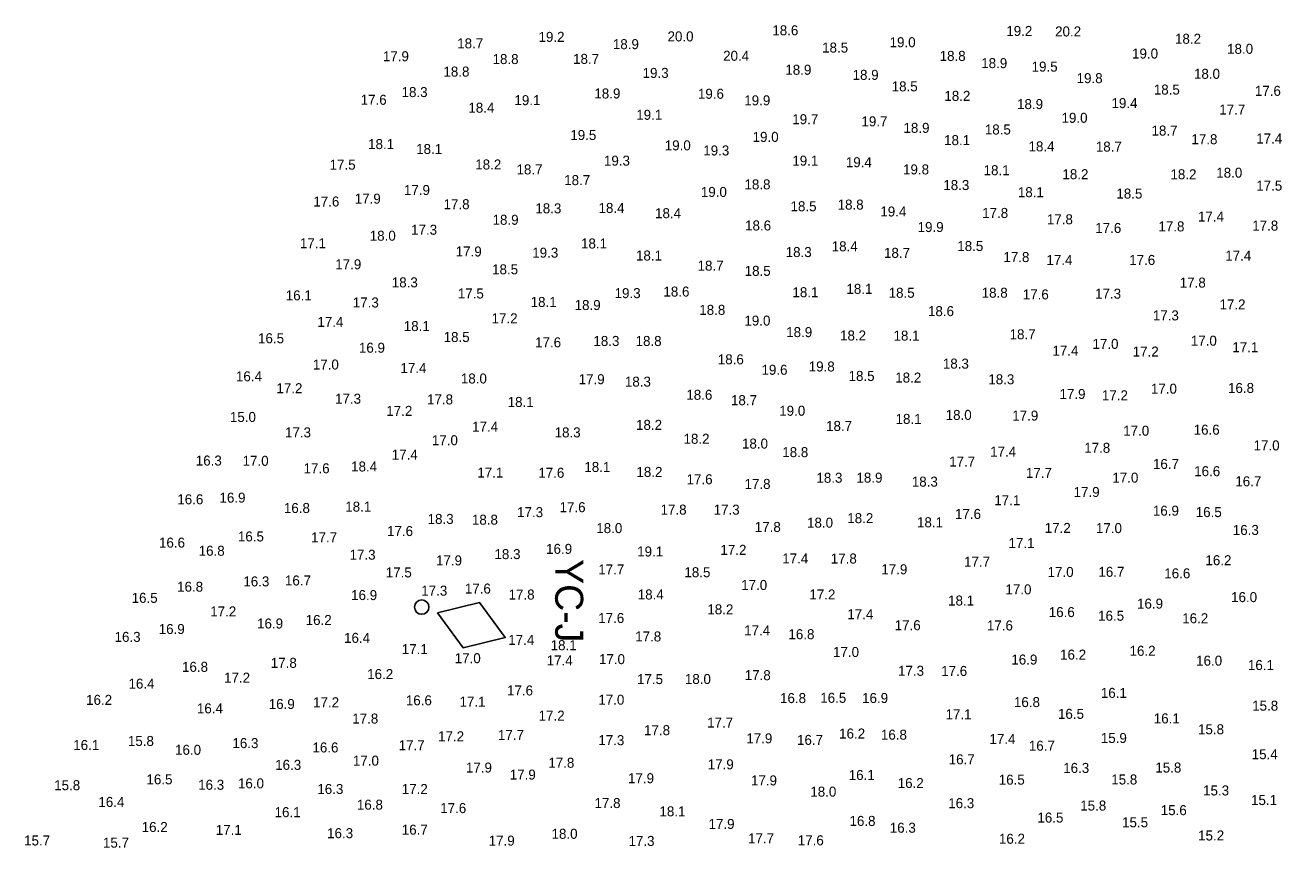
# Model space of a CAD drawing. Extents: x 1023796 to 1112670, y 656573 to 837340.
# Drawn here: x 1101085 to 1101714, y 690600 to 691011 of the extents above; entities that cross this region are included whole.
import ezdxf

# ---------------------------------------------------------------- set-up
doc = ezdxf.new("R2010")
doc.units = 0
doc.layers.add('V-CHAN-NAID', color=7, linetype='Continuous')
doc.layers.add('V-TOPO-SOUN', color=7, linetype='Continuous')

msp = doc.modelspace()

# ---------------------------------------------------------------- linework, layer by layer
at = {"layer": 'V-CHAN-NAID'}
msp.add_lwpolyline([(1101291.46, 690717.75), (1101304.27, 690700.31), (1101325.29, 690705.43), (1101312.48, 690722.87)], close=True, dxfattribs=at)
msp.add_circle((1101283.57, 690720.62), 3.6, dxfattribs=at)

# ---------------------------------------------------------------- texts
msp.add_text('YC-J', height=14, rotation=270, dxfattribs=at).set_placement((1101350.31, 690744.58))
at = {"layer": 'V-TOPO-SOUN'}
for s, p in [('19.2 ', (1101341.95, 691003.1)), ('20.0 ', (1101406.48, 691003.33)), ('18.6 ', (1101458.89, 691006.38)), ('19.0 ', (1101517.54, 691000.44)), ('19.2 ', (1101575.91, 691006.05)), ('20.2 ', (1101600.32, 691005.82)), ('18.2 ', (1101660.29, 691002.15)), ('18.7 ', (1101301.3, 690999.86)), ('18.9 ', (1101379.15, 690999.46)), ('18.5 ', (1101483.81, 690997.75)), ('19.0 ', (1101638.8, 690994.77)), ('18.0 ', (1101686.34, 690997.13)), ('17.9 ', (1101264.13, 690993.42)), ('18.8 ', (1101318.98, 690992.01)), ('18.7 ', (1101359.27, 690992.11)), ('20.4 ', (1101434.3, 690993.65)), ('18.8 ', (1101542.57, 690993.59)), ('18.9 ', (1101563.37, 690989.98)), ('19.5 ', (1101588.57, 690988.24)), ('18.8 ', (1101294.41, 690985.75)), ('19.3 ', (1101394.02, 690985.09)), ('18.9 ', (1101465.41, 690986.66)), ('18.9 ', (1101499.04, 690984.11)), ('19.8 ', (1101611.08, 690982.47)), ('18.0 ', (1101669.77, 690984.63)), ('18.3 ', (1101273.48, 690975.51)), ('18.5 ', (1101518.59, 690978.36)), ('18.5 ', (1101649.69, 690976.76)), ('17.6 ', (1101700.23, 690976.13)), ('17.6 ', (1101253.02, 690971.67)), ('19.1 ', (1101329.92, 690971.47)), ('18.9 ', (1101369.9, 690974.82)), ('19.6 ', (1101421.68, 690974.66)), ('19.9 ', (1101444.87, 690971.38)), ('18.2 ', (1101544.93, 690973.61)), ('18.9 ', (1101581.29, 690969.51)), ('19.4 ', (1101628.53, 690970)), ('18.4 ', (1101306.88, 690967.7)), ('19.1 ', (1101390.84, 690964.16)), ('19.0 ', (1101603.53, 690962.65)), ('17.7 ', (1101682.43, 690966.78)), ('19.7 ', (1101468.88, 690961.96)), ('19.7 ', (1101503.46, 690960.88)), ('18.9 ', (1101524.49, 690957.63)), ('18.5 ', (1101565.18, 690956.81)), ('18.7 ', (1101648.54, 690956.28)), ('19.5 ', (1101357.86, 690954.05)), ('19.0 ', (1101449.04, 690953.12)), ('18.1 ', (1101544.81, 690951.49)), ('17.8 ', (1101668.49, 690951.95)), ('17.4 ', (1101700.91, 690952.31)), ('18.1 ', (1101256.75, 690949.53)), ('18.1 ', (1101280.77, 690947.07)), ('19.0 ', (1101405.1, 690948.87)), ('19.3 ', (1101424.37, 690946.33)), ('18.4 ', (1101587.03, 690948.38)), ('18.7 ', (1101620.69, 690948.25)), ('17.5 ', (1101237.49, 690939.22)), ('18.2 ', (1101310.32, 690939.32)), ('19.3 ', (1101374.69, 690941.23)), ('19.1 ', (1101468.89, 690941.23)), ('19.4 ', (1101495.66, 690940.47)), ('18.7 ', (1101330.96, 690936.86)), ('18.7 ', (1101354.81, 690931.51)), ('19.8 ', (1101524.27, 690936.86)), ('18.1 ', (1101564.56, 690936.47)), ('18.2 ', (1101603.99, 690934.47)), ('18.2 ', (1101658.02, 690934.43)), ('18.0 ', (1101680.92, 690935.22)), ('17.9 ', (1101274.66, 690926.56)), ('19.0 ', (1101423.15, 690925.61)), ('18.8 ', (1101444.97, 690929.38)), ('18.3 ', (1101544.41, 690929.05)), ('18.1 ', (1101581.69, 690925.48)), ('18.5 ', (1101630.96, 690924.79)), ('17.5 ', (1101700.91, 690928.76)), ('17.6 ', (1101229.33, 690920.82)), ('17.9 ', (1101250.05, 690922.26)), ('17.8 ', (1101294.48, 690919.47)), ('18.8 ', (1101491.56, 690919.28)), ('18.3 ', (1101340.37, 690917.41)), ('18.4 ', (1101371.97, 690917.6)), ('18.4 ', (1101400.25, 690914.98)), ('18.5 ', (1101468, 690918.46)), ('19.4 ', (1101512.91, 690915.83)), ('17.8 ', (1101563.83, 690915.11)), ('17.4 ', (1101671.77, 690913.31)), ('17.3 ', (1101278.24, 690906.71)), ('18.9 ', (1101318.98, 690911.7)), ('18.6 ', (1101445.27, 690908.84)), ('19.9 ', (1101531.55, 690908.06)), ('17.8 ', (1101596.21, 690911.93)), ('17.6 ', (1101620.4, 690907.6)), ('17.8 ', (1101651.99, 690908.38)), ('17.8 ', (1101698.9, 690908.78)), ('17.1 ', (1101222.63, 690899.98)), ('18.0 ', (1101257.56, 690903.73)), ('18.1 ', (1101363.22, 690899.85)), ('17.9 ', (1101300.55, 690895.85)), ('19.3 ', (1101338.83, 690895.26)), ('18.1 ', (1101390.71, 690893.82)), ('18.3 ', (1101465.57, 690895.56)), ('18.4 ', (1101488.6, 690898.44)), ('18.7 ', (1101514.75, 690895.16)), ('18.5 ', (1101551.4, 690898.57)), ('17.4 ', (1101685.42, 690893.78)), ('17.9 ', (1101240.31, 690889.45)), ('18.7 ', (1101421.51, 690888.76)), ('17.8 ', (1101574.46, 690893.06)), ('17.4 ', (1101595.98, 690891.62)), ('17.6 ', (1101637.37, 690891.62)), ('18.5 ', (1101318.75, 690886.93)), ('18.5 ', (1101445.07, 690886.17)), ('18.3 ', (1101268.59, 690880.4)), ('17.5 ', (1101301.6, 690874.85)), ('19.3 ', (1101380.01, 690875.02)), ('18.6 ', (1101404.43, 690875.81)), ('18.1 ', (1101468.96, 690875.48)), ('18.1 ', (1101495.96, 690877.18)), ('18.5 ', (1101517.08, 690875.21)), ('18.8 ', (1101563.6, 690875.25)), ('17.3 ', (1101620.3, 690874.76)), ('17.8 ', (1101662.65, 690880.3)), ('16.1 ', (1101215.55, 690873.9)), ('17.3 ', (1101249.07, 690870.36)), ('18.1 ', (1101338.02, 690870.62)), ('18.9 ', (1101360.03, 690869.08)), ('17.6 ', (1101584.15, 690874.39)), ('17.2 ', (1101682.53, 690869.38)), ('17.2 ', (1101318.49, 690862.45)), ('18.8 ', (1101422.36, 690866.68)), ('18.6 ', (1101536.74, 690866.03)), ('17.3 ', (1101649.2, 690863.9)), ('17.4 ', (1101231.39, 690860.68)), ('18.1 ', (1101274.57, 690858.58)), ('19.0 ', (1101444.93, 690861.3)), ('16.5 ', (1101201.69, 690852.48)), ('18.5 ', (1101294.51, 690853.1)), ('17.6 ', (1101340.25, 690850.44)), ('18.3 ', (1101369.41, 690851.13)), ('18.8 ', (1101390.51, 690851.13)), ('18.9 ', (1101465.83, 690855.56)), ('18.2 ', (1101492.77, 690853.86)), ('18.1 ', (1101519.51, 690853.79)), ('18.7 ', (1101577.55, 690854.45)), ('17.0 ', (1101619.01, 690849.66)), ('17.0 ', (1101668.19, 690851.26)), ('16.9 ', (1101252.15, 690847.75)), ('17.4 ', (1101598.97, 690846.28)), ('17.2 ', (1101639.13, 690845.82)), ('17.1 ', (1101688.97, 690848.02)), ('17.0 ', (1101229.09, 690839.36)), ('17.4 ', (1101272.92, 690837.62)), ('18.6 ', (1101431.63, 690841.95)), ('19.8 ', (1101477.09, 690838.37)), ('18.3 ', (1101544.18, 690839.81)), ('16.4 ', (1101190.64, 690833.45)), ('18.0 ', (1101303.13, 690832.37)), ('17.9 ', (1101362.03, 690832.01)), ('18.3 ', (1101385.16, 690830.79)), ('19.6 ', (1101453.48, 690836.73)), ('18.5 ', (1101497.03, 690833.65)), ('18.2 ', (1101520.36, 690832.83)), ('18.3 ', (1101566.92, 690831.97)), ('17.2 ', (1101210.88, 690827.51)), ('18.6 ', (1101415.88, 690824.23)), ('17.9 ', (1101602.51, 690824.62)), ('17.0 ', (1101648.24, 690827.28)), ('16.8 ', (1101686.8, 690827.64)), ('17.3 ', (1101240.21, 690822.26)), ('17.8 ', (1101286.21, 690821.93)), ('18.1 ', (1101326.54, 690820.65)), ('18.7 ', (1101438.21, 690821.54)), ('17.2 ', (1101623.74, 690823.97)), ('15.0 ', (1101187.62, 690813.14)), ('17.2 ', (1101265.83, 690816.19)), ('19.0 ', (1101462.35, 690816.26)), ('18.1 ', (1101520.53, 690812.16)), ('18.0 ', (1101545.59, 690814.16)), ('17.9 ', (1101578.89, 690813.83)), ('17.3 ', (1101215.18, 690805.43)), ('17.4 ', (1101308.75, 690808.29)), ('18.3 ', (1101350.02, 690805.43)), ('18.2 ', (1101390.74, 690809.2)), ('18.7 ', (1101485.78, 690808.65)), ('17.0 ', (1101634.37, 690806.28)), ('16.6 ', (1101669.62, 690806.78)), ('17.0 ', (1101288.63, 690801.53)), ('18.2 ', (1101414.49, 690802.25)), ('18.0 ', (1101443.72, 690799.85)), ('17.4 ', (1101268.59, 690794.34)), ('18.8 ', (1101463.87, 690795.56)), ('17.4 ', (1101567.83, 690795.82)), ('17.8 ', (1101614.88, 690797.72)), ('17.0 ', (1101699.59, 690798.94)), ('16.3 ', (1101170.56, 690791.36)), ('17.0 ', (1101193.98, 690791.23)), ('17.6 ', (1101224.47, 690787.49)), ('18.4 ', (1101248.25, 690788.4)), ('18.1 ', (1101364.89, 690788.17)), ('17.7 ', (1101547.33, 690790.86)), ('16.7 ', (1101649.26, 690789.65)), ('17.1 ', (1101311.38, 690785.35)), ('17.6 ', (1101341.86, 690785.25)), ('18.2 ', (1101390.93, 690785.68)), ('17.6 ', (1101416.01, 690782.01)), ('18.3 ', (1101480.96, 690782.76)), ('18.9 ', (1101500.97, 690782.83)), ('18.3 ', (1101528.66, 690780.83)), ('17.7 ', (1101585.72, 690785.19)), ('17.0 ', (1101628.95, 690782.83)), ('16.6 ', (1101669.88, 690786.04)), ('16.7 ', (1101690.44, 690780.99)), ('17.8 ', (1101445, 690779.68)), ('17.9 ', (1101609.57, 690775.64)), ('16.6 ', (1101161.32, 690772)), ('16.9 ', (1101182.4, 690772.82)), ('18.1 ', (1101245.3, 690768.33)), ('17.6 ', (1101352.49, 690768.06)), ('17.1 ', (1101569.91, 690771.54)), ('16.8 ', (1101214.62, 690767.64)), ('18.3 ', (1101286.5, 690762.19)), ('18.8 ', (1101308.65, 690761.8)), ('17.3 ', (1101331.25, 690765.57)), ('17.8 ', (1101403.01, 690766.85)), ('17.3 ', (1101429.55, 690766.82)), ('18.2 ', (1101496.38, 690762.58)), ('17.6 ', (1101550.26, 690764.68)), ('16.9 ', (1101649.23, 690766.32)), ('16.5 ', (1101670.66, 690765.6)), ('17.6 ', (1101266.21, 690756.12)), ('18.0 ', (1101370.85, 690757.6)), ('17.8 ', (1101450.12, 690758.19)), ('18.0 ', (1101476.26, 690760.32)), ('18.1 ', (1101531.26, 690760.52)), ('17.2 ', (1101595.13, 690757.7)), ('17.0 ', (1101620.75, 690757.6)), ('16.3 ', (1101689.19, 690756.68)), ('16.6 ', (1101152.16, 690750.35)), ('16.5 ', (1101191.62, 690753.43)), ('17.7 ', (1101228.24, 690752.97)), ('17.1 ', (1101577, 690750.12)), ('16.8 ', (1101172, 690746.28)), ('17.3 ', (1101247.46, 690744.31)), ('18.3 ', (1101319.94, 690744.61)), ('16.9 ', (1101345.76, 690747.23)), ('19.1 ', (1101391.3, 690745.92)), ('17.2 ', (1101432.93, 690746.74)), ('17.9 ', (1101290.7, 690741.46)), ('17.7 ', (1101371.84, 690736.93)), ('17.4 ', (1101463.87, 690742.44)), ('17.8 ', (1101488.14, 690742.41)), ('17.9 ', (1101513.41, 690737.03)), ('17.7 ', (1101554.78, 690740.8)), ('16.2 ', (1101675.51, 690741.55)), ('16.3 ', (1101194.34, 690730.96)), ('16.7 ', (1101215.15, 690731.42)), ('17.5 ', (1101265.57, 690735.45)), ('18.5 ', (1101414.92, 690735.55)), ('17.0 ', (1101596.57, 690735.68)), ('16.7 ', (1101621.97, 690735.75)), ('16.6 ', (1101654.92, 690734.99)), ('16.8 ', (1101161.21, 690728.33)), ('16.9 ', (1101248.25, 690724.13)), ('17.3 ', (1101283.32, 690726.34)), ('17.6 ', (1101305.12, 690727.38)), ('17.8 ', (1101326.99, 690724.4)), ('18.4 ', (1101391.59, 690724.43)), ('17.0 ', (1101443.32, 690729.19)), ('17.2 ', (1101477.42, 690724.43)), ('17.0 ', (1101575.48, 690726.99)), ('16.5 ', (1101138.47, 690722.75)), ('18.1 ', (1101546.81, 690721.41)), ('16.9 ', (1101641.29, 690719.87)), ('16.0 ', (1101688.34, 690723.12)), ('17.2 ', (1101177.78, 690715.96)), ('16.2 ', (1101225.51, 690711.67)), ('17.6 ', (1101371.82, 690712.68)), ('18.2 ', (1101426.4, 690717.01)), ('17.4 ', (1101496.41, 690714.59)), ('16.6 ', (1101597.14, 690715.63)), ('16.5 ', (1101621.84, 690713.8)), ('16.2 ', (1101663.9, 690712.55)), ('16.9 ', (1101152.02, 690707.17)), ('16.9 ', (1101201.2, 690709.93)), ('17.4 ', (1101444.8, 690706.48)), ('17.6 ', (1101520.08, 690709.07)), ('17.6 ', (1101566.21, 690708.94)), ('16.3 ', (1101129.94, 690703.23)), ('16.4 ', (1101244.71, 690702.74)), ('17.4 ', (1101326.84, 690701.76)), ('18.1 ', (1101348.03, 690699.08)), ('17.8 ', (1101390.31, 690703.46)), ('16.8 ', (1101466.95, 690704.58)), ('17.1 ', (1101273.58, 690697.13)), ('17.0 ', (1101300.06, 690692.59)), ('17.0 ', (1101489.26, 690695.69)), ('16.2 ', (1101602.81, 690694.38)), ('16.2 ', (1101637.55, 690696.28)), ('16.8 ', (1101163.67, 690688.27)), ('17.8 ', (1101208.06, 690690.27)), ('17.4 ', (1101346.05, 690691.46)), ('17.0 ', (1101372.2, 690692.11)), ('17.3 ', (1101521.77, 690686.3)), ('17.6 ', (1101543.34, 690686.21)), ('16.9 ', (1101578.43, 690691.91)), ('16.0 ', (1101670.85, 690691.36)), ('16.1 ', (1101696.75, 690689.16)), ('16.4 ', (1101136.9, 690679.87)), ('17.2 ', (1101184.7, 690682.86)), ('16.2 ', (1101256.29, 690684.66)), ('17.5 ', (1101391.23, 690682.14)), ('18.0 ', (1101415.17, 690682.2)), ('17.8 ', (1101445.1, 690684.11)), ('17.6 ', (1101326.21, 690676.46)), ('16.1 ', (1101623.19, 690675.25)), ('16.2 ', (1101115.7, 690671.77)), ('16.4 ', (1101171.12, 690667.51)), ('16.9 ', (1101207.04, 690669.7)), ('17.2 ', (1101229.22, 690670.56)), ('16.6 ', (1101275.62, 690671.54)), ('17.1 ', (1101302.45, 690670.85)), ('17.0 ', (1101371.87, 690671.84)), ('16.8 ', (1101462.75, 690672.66)), ('16.5 ', (1101482.86, 690672.79)), ('16.9 ', (1101503.79, 690672.69)), ('16.8 ', (1101579.74, 690670.65)), ('15.8 ', (1101698.87, 690668.85)), ('17.8 ', (1101248.81, 690662.42)), ('17.2 ', (1101342.01, 690663.9)), ('17.1 ', (1101545.53, 690664.55)), ('16.5 ', (1101601.76, 690664.78)), ('16.1 ', (1101649.67, 690662.49)), ('17.8 ', (1101394.74, 690656.61)), ('17.7 ', (1101426.3, 690660.42)), ('16.2 ', (1101492.31, 690654.94)), ('15.8 ', (1101671.8, 690657.07)), ('16.1 ', (1101109.28, 690649.2)), ('15.8 ', (1101136.6, 690651.23)), ('16.3 ', (1101188.87, 690650.15)), ('17.7 ', (1101272.03, 690649.1)), ('17.2 ', (1101291.72, 690653.56)), ('17.7 ', (1101321.67, 690654.22)), ('17.3 ', (1101371.87, 690651.63)), ('17.9 ', (1101445.89, 690652.54)), ('16.7 ', (1101471.25, 690651.76)), ('16.8 ', (1101513.21, 690654.35)), ('17.4 ', (1101567.47, 690652.18)), ('16.7 ', (1101587.19, 690648.84)), ('15.9 ', (1101623.18, 690652.71)), ('16.0 ', (1101160.19, 690646.8)), ('16.6 ', (1101228.9, 690647.98)), ('16.7 ', (1101547.1, 690642.05)), ('15.4 ', (1101698.64, 690644.61)), ('16.3 ', (1101210.26, 690639.29)), ('17.0 ', (1101249.13, 690641.39)), ('17.9 ', (1101305.66, 690637.94)), ('17.8 ', (1101346.87, 690640.34)), ('17.9 ', (1101426.59, 690639.55)), ('16.3 ', (1101604.38, 690637.75)), ('15.8 ', (1101650.45, 690637.94)), ('16.5 ', (1101145.89, 690632.04)), ('16.0 ', (1101191.65, 690630.04)), ('17.9 ', (1101327.58, 690634.43)), ('17.9 ', (1101386.73, 690632.63)), ('17.9 ', (1101448.22, 690631.51)), ('16.1 ', (1101497.11, 690634.2)), ('16.2 ', (1101521.61, 690630.2)), ('16.5 ', (1101572.13, 690631.88)), ('15.8 ', (1101628.4, 690631.97)), ('15.8 ', (1101099.73, 690629.12)), ('16.3 ', (1101171.74, 690629.32)), ('16.3 ', (1101231.35, 690627.22)), ('17.2 ', (1101273.58, 690627.22)), ('18.0 ', (1101477.9, 690625.9)), ('15.3 ', (1101674.33, 690626.49)), ('16.4 ', (1101121.84, 690620.75)), ('16.8 ', (1101251.14, 690619.38)), ('17.6 ', (1101292.81, 690617.67)), ('17.8 ', (1101369.97, 690620.2)), ('16.3 ', (1101546.87, 690620.13)), ('15.8 ', (1101612.88, 690618.95)), ('15.1 ', (1101698.32, 690621.7)), ('16.1 ', (1101209.97, 690615.64)), ('18.1 ', (1101402.45, 690616.06)), ('16.8 ', (1101497.49, 690611.27)), ('16.5 ', (1101591.46, 690612.94)), ('15.6 ', (1101653.15, 690616.65)), ('16.2 ', (1101143.49, 690608.22)), ('17.1 ', (1101180.54, 690606.78)), ('16.3 ', (1101236.24, 690605.14)), ('16.7 ', (1101273.58, 690606.88)), ('18.0 ', (1101348.48, 690604.84)), ('17.9 ', (1101426.99, 690609.76)), ('16.3 ', (1101517.64, 690607.86)), ('15.5 ', (1101633.81, 690610.58)), ('15.7 ', (1101084.7, 690601.49)), ('15.7 ', (1101124.13, 690600.38)), ('17.9 ', (1101317.05, 690601.43)), ('17.3 ', (1101386.96, 690601.27)), ('17.7 ', (1101446.74, 690602.54)), ('17.6 ', (1101471.62, 690601.59)), ('16.2 ', (1101572.23, 690602.35)), ('15.2 ', (1101671.84, 690603.99))]:
    msp.add_text(s, height=5, dxfattribs=at).set_placement(p)

doc.saveas('drawing.dxf')
